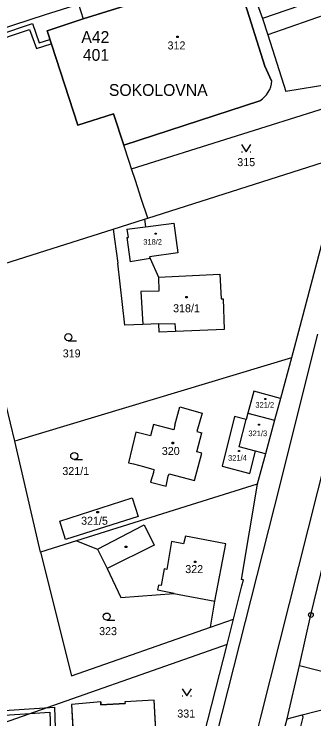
# Model space of a CAD drawing. Extents: x -468021 to -466942, y -1130484 to -1128584.
# Drawn here: x -467450.2 to -467386.4, y -1129537.6 to -1129387.9 of the extents above; entities that cross this region are included whole.
import ezdxf

# ---------------------------------------------------------------- set-up
doc = ezdxf.new("R2010")
doc.units = 0
for name, color, linetype in [('21-Označení-odběrného-místa', 7, 'Continuous'), ('22-Odběrná místa-šrafy', 7, 'Continuous'), ('23-Popisy-budov', 7, 'Continuous'), ('25-Popisná-čísla', 7, 'Continuous'), ('DKM', 7, 'Continuous'), ('UT_SKUTEČNOST_staré', 7, 'Continuous')]:
    doc.layers.add(name, color=color, linetype=linetype)

msp = doc.modelspace()

# ---------------------------------------------------------------- linework, layer by layer
at = {"layer": '22-Odběrná místa-šrafy'}
for points in [[(-467395.43, -1129402.04), (-467396.85, -1129398.92), (-467401.48, -1129384.26), (-467401.81, -1129384.37), (-467403.46, -1129378.93), (-467435.48, -1129388.88)], [(-467435.48, -1129388.88), (-467443.13, -1129391.44), (-467436.66, -1129411.5), (-467429.04, -1129409.09), (-467426.87, -1129415.7), (-467397.94, -1129406.28)], [(-467418.48, -1129547.04), (-467418.65, -1129544), (-467419.81, -1129544.07), (-467420.42, -1129533.63), (-467426.61, -1129533.96), (-467426.59, -1129534.32), (-467431.74, -1129534.6), (-467431.77, -1129534), (-467437.99, -1129534.57), (-467436.91, -1129552.63), (-467436.88, -1129553.17)]]:
    msp.add_lwpolyline(points, dxfattribs=at)
msp.add_arc((-467400.6, -1129401.84), 5.18, 300.9497, 357.8009, dxfattribs=at)
at = {"layer": 'DKM'}
for p, q in [((-467402.52, -1129374.93), (-467397.36, -1129388.83)), ((-467435.48, -1129388.88), (-467403.46, -1129378.93)), ((-467374.87, -1129381.03), (-467397.36, -1129388.83)), ((-467401.48, -1129384.26), (-467396.85, -1129398.92)), ((-467374.86, -1129384.76), (-467396.24, -1129392.29)), ((-467443.48, -1129387.98), (-467436.48, -1129385.74)), ((-467436.48, -1129385.74), (-467435.48, -1129388.88)), ((-467468.47, -1129396.05), (-467443.48, -1129387.98)), ((-467443.13, -1129391.44), (-467435.48, -1129388.88)), ((-467397.36, -1129388.83), (-467396.24, -1129392.29)), ((-467436.66, -1129411.5), (-467443.13, -1129391.44)), ((-467415.58, -1129392.57), (-467415.28, -1129392.57)), ((-467415.58, -1129392.87), (-467415.58, -1129392.57)), ((-467415.28, -1129392.87), (-467415.58, -1129392.87)), ((-467415.28, -1129392.57), (-467415.28, -1129392.87)), ((-467396.24, -1129392.29), (-467392.43, -1129404.32)), ((-467396.85, -1129398.92), (-467395.43, -1129402.04)), ((-467376.48, -1129401.74), (-467392.43, -1129404.32)), ((-467397.94, -1129406.28), (-467426.87, -1129415.7)), ((-467425.21, -1129420.78), (-467377.11, -1129405.63)), ((-467429.04, -1129409.09), (-467436.66, -1129411.5)), ((-467426.87, -1129415.7), (-467429.04, -1129409.09)), ((-467425.73, -1129419.19), (-467426.87, -1129415.7)), ((-467401.83, -1129415.61), (-467400.83, -1129417.11)), ((-467400.83, -1129417.11), (-467399.83, -1129415.61)), ((-467421.78, -1129431.23), (-467381.1, -1129418.3)), ((-467401.83, -1129417.11), (-467401.63, -1129417.11)), ((-467400.03, -1129417.11), (-467399.83, -1129417.11)), ((-467379.91, -1129418), (-467389.46, -1129454.26)), ((-467425.21, -1129420.78), (-467425.73, -1129419.19)), ((-467424.41, -1129423.22), (-467425.21, -1129420.78)), ((-467423.14, -1129427.08), (-467424.41, -1129423.22)), ((-467421.78, -1129431.23), (-467423.14, -1129427.08)), ((-467429.1, -1129433.56), (-467422.46, -1129431.45)), ((-467422.46, -1129431.45), (-467421.78, -1129431.23)), ((-467422.46, -1129431.45), (-467422.25, -1129433.04)), ((-467426.2, -1129433.55), (-467422.25, -1129433.04)), ((-467422.25, -1129433.04), (-467416.26, -1129432.27)), ((-467416.26, -1129432.27), (-467415.41, -1129438.59)), ((-467458.69, -1129442.96), (-467429.1, -1129433.56)), ((-467429.1, -1129433.56), (-467428.81, -1129435.73)), ((-467426.2, -1129433.55), (-467425.95, -1129435.33)), ((-467420.18, -1129434.44), (-467419.97, -1129434.44)), ((-467420.18, -1129434.65), (-467420.18, -1129434.44)), ((-467419.97, -1129434.65), (-467420.18, -1129434.65)), ((-467419.97, -1129434.44), (-467419.97, -1129434.65)), ((-467428.81, -1129435.73), (-467428.13, -1129440.81)), ((-467426.2, -1129435.36), (-467425.95, -1129435.33)), ((-467426.2, -1129435.36), (-467425.48, -1129440.53)), ((-467415.41, -1129438.59), (-467421.4, -1129439.44)), ((-467421.4, -1129439.44), (-467421.29, -1129439.82)), ((-467426.64, -1129453.95), (-467428.13, -1129440.81)), ((-467421.29, -1129439.82), (-467425.48, -1129440.53)), ((-467421.29, -1129439.82), (-467419.49, -1129443.8)), ((-467450.04, -1129478.59), (-467458.69, -1129442.96)), ((-467419.49, -1129443.8), (-467406.44, -1129443.13)), ((-467419.49, -1129443.8), (-467419.41, -1129446.72)), ((-467406.44, -1129443.13), (-467406.18, -1129448.36)), ((-467419.41, -1129446.72), (-467423.22, -1129446.78)), ((-467423.22, -1129446.78), (-467422.83, -1129453.82)), ((-467413.68, -1129447.84), (-467413.38, -1129447.84)), ((-467413.68, -1129448.14), (-467413.68, -1129447.84)), ((-467413.38, -1129448.14), (-467413.68, -1129448.14)), ((-467413.38, -1129447.84), (-467413.38, -1129448.14)), ((-467406.18, -1129448.36), (-467405.73, -1129448.35)), ((-467405.73, -1129448.35), (-467405.53, -1129454.89)), ((-467422.83, -1129453.82), (-467426.64, -1129453.95)), ((-467419.43, -1129453.71), (-467422.83, -1129453.82)), ((-467419.43, -1129453.71), (-467416.02, -1129453.59)), ((-467419.37, -1129455.45), (-467419.43, -1129453.71)), ((-467416.02, -1129453.59), (-467415.87, -1129455.31)), ((-467389.46, -1129454.26), (-467391.19, -1129460.91)), ((-467415.87, -1129455.31), (-467419.37, -1129455.45)), ((-467405.53, -1129454.89), (-467415.87, -1129455.31)), ((-467394.85, -1129492.62), (-467385.58, -1129455.88)), ((-467438.66, -1129457.26), (-467436.91, -1129457.26)), ((-467391.19, -1129460.91), (-467450.04, -1129478.59)), ((-467391.19, -1129460.91), (-467393.54, -1129469.53)), ((-467399.24, -1129467.96), (-467400.5, -1129472.65)), ((-467393.54, -1129469.53), (-467399.24, -1129467.96)), ((-467396.87, -1129469.57), (-467396.66, -1129469.57)), ((-467396.87, -1129469.78), (-467396.87, -1129469.57)), ((-467396.66, -1129469.78), (-467396.87, -1129469.78)), ((-467396.66, -1129469.57), (-467396.66, -1129469.78)), ((-467393.54, -1129469.53), (-467394.8, -1129474.16)), ((-467403.35, -1129473.37), (-467405.95, -1129483.93)), ((-467400.84, -1129474.02), (-467403.35, -1129473.37)), ((-467400.5, -1129472.65), (-467400.84, -1129474.02)), ((-467400.5, -1129472.65), (-467394.8, -1129474.16)), ((-467416.26, -1129476.22), (-467420.54, -1129475.08)), ((-467416.01, -1129475.21), (-467416.26, -1129476.22)), ((-467402.34, -1129479.84), (-467400.84, -1129474.02)), ((-467398.24, -1129475), (-467398.03, -1129475)), ((-467398.24, -1129475.21), (-467398.24, -1129475)), ((-467398.03, -1129475.21), (-467398.24, -1129475.21)), ((-467398.03, -1129475), (-467398.03, -1129475.21)), ((-467394.8, -1129474.16), (-467396.74, -1129481.28)), ((-467411.33, -1129480.87), (-467410.29, -1129476.84)), ((-467444.55, -1129502.16), (-467450.04, -1129478.59)), ((-467416.58, -1129478.85), (-467416.28, -1129478.85)), ((-467416.58, -1129479.15), (-467416.58, -1129478.85)), ((-467416.28, -1129479.15), (-467416.58, -1129479.15)), ((-467416.28, -1129478.85), (-467416.28, -1129479.15)), ((-467398.89, -1129480.73), (-467402.34, -1129479.84)), ((-467411.84, -1129486.96), (-467410.3, -1129481.16)), ((-467410.3, -1129481.16), (-467411.33, -1129480.87)), ((-467402.47, -1129480.6), (-467402.26, -1129480.6)), ((-467402.47, -1129480.81), (-467402.47, -1129480.6)), ((-467402.26, -1129480.81), (-467402.47, -1129480.81)), ((-467402.26, -1129480.6), (-467402.26, -1129480.81)), ((-467400.09, -1129485.44), (-467398.89, -1129480.73)), ((-467396.74, -1129481.28), (-467398.89, -1129480.73)), ((-467396.74, -1129481.28), (-467398.5, -1129487.76)), ((-467383.6, -1129481.11), (-467397.83, -1129537.24)), ((-467437.4, -1129482.51), (-467435.65, -1129482.51)), ((-467422.65, -1129484.01), (-467420.49, -1129484.59)), ((-467405.95, -1129483.93), (-467400.09, -1129485.44)), ((-467420.57, -1129485.29), (-467421.19, -1129487.32)), ((-467420.49, -1129484.59), (-467420.57, -1129485.29)), ((-467417.41, -1129486.06), (-467417.19, -1129485.51)), ((-467417.19, -1129485.51), (-467411.84, -1129486.96)), ((-467387.1, -1129515.53), (-467379.67, -1129484.77)), ((-467421.19, -1129487.32), (-467417.89, -1129488.15)), ((-467417.89, -1129488.15), (-467417.41, -1129486.06)), ((-467398.5, -1129487.76), (-467412.53, -1129492.15)), ((-467398.5, -1129487.76), (-467401.93, -1129507.96)), ((-467412.53, -1129492.15), (-467436.92, -1129499.77)), ((-467412.35, -1129561.58), (-467394.85, -1129492.62)), ((-467432.57, -1129493.56), (-467432.27, -1129493.56)), ((-467432.57, -1129493.86), (-467432.57, -1129493.56)), ((-467432.27, -1129493.86), (-467432.57, -1129493.86)), ((-467432.27, -1129493.56), (-467432.27, -1129493.86)), ((-467432.44, -1129501.54), (-467422.51, -1129496.41)), ((-467422.51, -1129496.41), (-467420.4, -1129500.7)), ((-467413.73, -1129498.76), (-467414.18, -1129500.38)), ((-467405.16, -1129500.43), (-467413.73, -1129498.76)), ((-467436.92, -1129499.77), (-467444.55, -1129502.16)), ((-467436.92, -1129499.77), (-467432.44, -1129501.54)), ((-467420.4, -1129500.7), (-467430.38, -1129505.66)), ((-467416.69, -1129499.92), (-467417.69, -1129505.86)), ((-467414.18, -1129500.38), (-467416.69, -1129499.92)), ((-467407.52, -1129512.57), (-467405.16, -1129500.43)), ((-467444.55, -1129502.16), (-467437.95, -1129528.43)), ((-467432.44, -1129501.54), (-467430.38, -1129505.66)), ((-467426.55, -1129500.9), (-467426.25, -1129500.9)), ((-467426.55, -1129501.2), (-467426.55, -1129500.9)), ((-467426.25, -1129501.2), (-467426.55, -1129501.2)), ((-467426.25, -1129500.9), (-467426.25, -1129501.2)), ((-467411.84, -1129504.08), (-467411.54, -1129504.08)), ((-467411.84, -1129504.38), (-467411.84, -1129504.08)), ((-467411.54, -1129504.38), (-467411.84, -1129504.38)), ((-467411.54, -1129504.08), (-467411.54, -1129504.38)), ((-467430.38, -1129505.66), (-467427.49, -1129511.82)), ((-467418.27, -1129505.74), (-467418.91, -1129509.24)), ((-467417.69, -1129505.86), (-467418.27, -1129505.74)), ((-467401.39, -1129508.08), (-467401.93, -1129507.96)), ((-467401.74, -1129509.34), (-467401.39, -1129508.08)), ((-467419.52, -1129509.21), (-467419.71, -1129510.16)), ((-467418.91, -1129509.24), (-467419.52, -1129509.21)), ((-467403.54, -1129516.43), (-467401.74, -1129509.34)), ((-467427.49, -1129511.82), (-467416.2, -1129510.96)), ((-467419.71, -1129510.16), (-467416.18, -1129510.86)), ((-467416.18, -1129510.86), (-467416.2, -1129510.96)), ((-467416.2, -1129510.96), (-467407.52, -1129512.57)), ((-467408.44, -1129518.14), (-467407.52, -1129512.57)), ((-467389.54, -1129526.23), (-467387.1, -1129515.53)), ((-467430.49, -1129516.62), (-467428.74, -1129516.62)), ((-467408.44, -1129518.14), (-467403.54, -1129516.43)), ((-467404.91, -1129521.83), (-467403.54, -1129516.43)), ((-467437.95, -1129528.43), (-467408.44, -1129518.14)), ((-467404.91, -1129521.83), (-467457.72, -1129540.33)), ((-467410.65, -1129544.36), (-467404.91, -1129521.83)), ((-467392.12, -1129537.58), (-467389.54, -1129526.23)), ((-467389.54, -1129526.23), (-467369.8, -1129531.28)), ((-467388.97, -1129536.77), (-467364.55, -1129530.5)), ((-467414.48, -1129531.23), (-467413.48, -1129532.73)), ((-467413.48, -1129532.73), (-467412.48, -1129531.23)), ((-467420.42, -1129533.63), (-467426.61, -1129533.96)), ((-467419.81, -1129544.07), (-467420.42, -1129533.63)), ((-467414.48, -1129532.73), (-467414.28, -1129532.73)), ((-467412.68, -1129532.73), (-467412.48, -1129532.73)), ((-467431.77, -1129534), (-467437.99, -1129534.57)), ((-467437.99, -1129534.57), (-467436.91, -1129552.63)), ((-467431.77, -1129534), (-467431.74, -1129534.6)), ((-467431.74, -1129534.6), (-467426.59, -1129534.32)), ((-467426.61, -1129533.96), (-467426.59, -1129534.32)), ((-467392.12, -1129537.58), (-467388.97, -1129536.77)), ((-467388.76, -1129537.24), (-467388.97, -1129536.77)), ((-467397.83, -1129537.24), (-467419.56, -1129623.51)), ((-467402.69, -1129574.78), (-467392.12, -1129537.58)), ((-467397.61, -1129574.29), (-467388.76, -1129537.24))]:
    msp.add_line(p, q, dxfattribs=at)
for points in [[(-467416.01, -1129475.21), (-467414.95, -1129471.32), (-467410.21, -1129472.65), (-467411.32, -1129476.55), (-467410.29, -1129476.84)], [(-467420.54, -1129475.08), (-467421.21, -1129477.46), (-467424.31, -1129476.7), (-467425.89, -1129483.2), (-467424.78, -1129483.44), (-467422.65, -1129484.01)], [(-467440.48, -1129495.59), (-467425.06, -1129490.67), (-467423.82, -1129494.58), (-467439.25, -1129499.48), (-467440.48, -1129495.59)]]:
    msp.add_lwpolyline(points, dxfattribs=at)
for centre, radius in [((-467438.66, -1129456.51), 0.75), ((-467437.4, -1129481.76), 0.75), ((-467430.49, -1129515.87), 0.75), ((-467387.1, -1129515.53), 0.5), ((-467387.1, -1129515.53), 0.01)]:
    msp.add_circle(centre, radius, dxfattribs=at)
msp.add_arc((-467400.6, -1129401.84), 5.18, 300.9497, 357.8009, dxfattribs=at)
at = {"layer": 'UT_SKUTEČNOST_staré'}
for points in [[(-467482.14, -1129401.89), (-467446.28, -1129389.91), (-467444.83, -1129393.97), (-467442.58, -1129393.25)], [(-467483.04, -1129403.25), (-467446.89, -1129391.17), (-467445.44, -1129395.22), (-467442.27, -1129394.2)], [(-467456.28, -1129522.32), (-467455.6, -1129536.01), (-467441.61, -1129535.1), (-467441, -1129552.83)], [(-467457.18, -1129524.43), (-467456.55, -1129537.08), (-467442.57, -1129536.17), (-467441.95, -1129553.85)]]:
    msp.add_lwpolyline(points, dxfattribs=at)

# ---------------------------------------------------------------- texts
at = {"layer": '21-Označení-odběrného-místa'}
msp.add_text('A42', height=2.5, dxfattribs=at).set_placement((-467435.89, -1129394))
at = {"layer": '23-Popisy-budov'}
msp.add_text('SOKOLOVNA', height=2.5, dxfattribs=at).set_placement((-467430.03, -1129405.26))
at = {"layer": '25-Popisná-čísla'}
msp.add_text('401', height=2.5, dxfattribs=at).set_placement((-467435.57, -1129397.8))
at = {"layer": 'DKM'}
for s, height, p in [('312', 1.7, (-467417.56, -1129395.39)), ('315', 1.7, (-467402.74, -1129420.18)), ('318/2', 1.19, (-467422.73, -1129436.88)), ('318/1', 1.7, (-467416.38, -1129451.22)), ('319', 1.7, (-467439.84, -1129460.81)), ('321/2', 1.19, (-467398.89, -1129471.5)), ('321/3', 1.19, (-467400.37, -1129477.54)), ('320', 1.7, (-467418.78, -1129481.54)), ('321/4', 1.19, (-467404.7, -1129482.76)), ('321/1', 1.7, (-467439.93, -1129485.8)), ('321/5', 1.7, (-467435.94, -1129496.36)), ('322', 1.7, (-467413.79, -1129506.63)), ('323', 1.7, (-467432.11, -1129519.81)), ('331', 1.7, (-467415.49, -1129537.32))]:
    msp.add_text(s, height=height, dxfattribs=at).set_placement(p)

doc.saveas('drawing.dxf')
